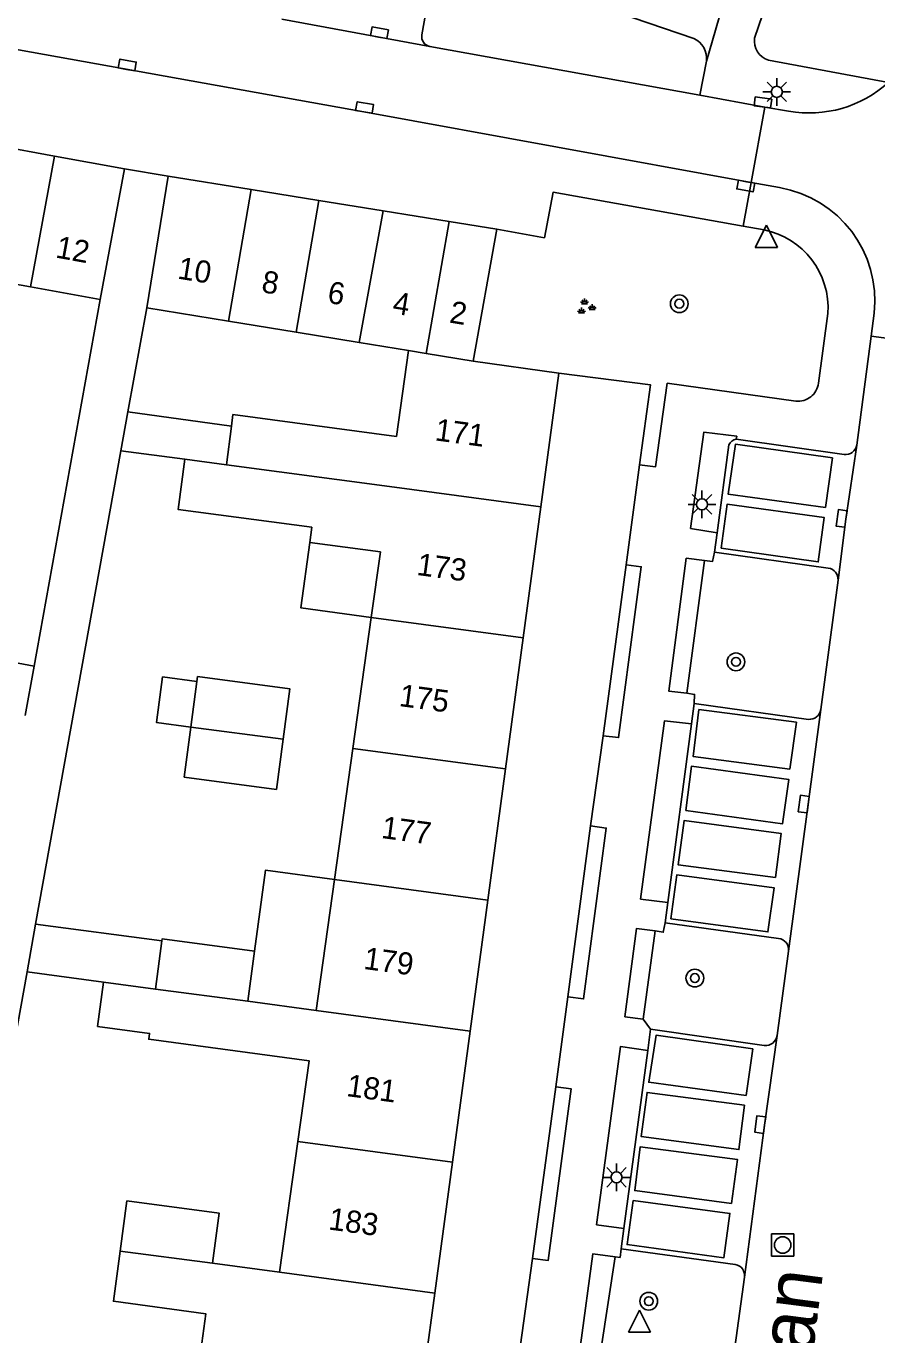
# Model space of a CAD drawing. Extents: x 131000 to 133014, y 396499 to 399001.
# Drawn here: x 131438 to 131476.4, y 397858.9 to 397918 of the extents above; entities that cross this region are included whole.
import ezdxf

# ---------------------------------------------------------------- set-up
doc = ezdxf.new("R2010")
doc.units = 0
for name, color, linetype in [('gg-afsc-erfafscheiding', 7, 'Continuous'), ('gg-anno-huisnummerreeks BGT', 7, 'Continuous'), ('gg-anno-openbare ruimte label', 7, 'Continuous'), ('gg-bbg-bijgebouw', 7, 'Continuous'), ('gg-bbg-gedigitaliseerde bebouwing', 7, 'Continuous'), ('gg-bbg-gedigitaliseerde bijgebouw', 7, 'Continuous'), ('gg-bbg-hoofdgebouw', 7, 'Continuous'), ('gg-bbg-luifel en loopbrug', 7, 'Continuous'), ('gg-bbg-tussenscheiding', 7, 'Continuous'), ('gg-knt-verharding', 7, 'Continuous'), ('gg-knt-verharding nz', 7, 'Continuous'), ('gt-grn-groengrens', 7, 'Continuous'), ('gt-grn-weggrens', 7, 'Continuous'), ('gt-symb-boom', 7, 'Continuous'), ('gt-symb-groenvak', 7, 'Continuous'), ('gt-symb-kolk', 7, 'Continuous'), ('gt-symb-lichtmast', 7, 'Continuous'), ('gt-symb-rioolschacht', 7, 'Continuous'), ('gt-symb-waterafsluiter', 7, 'Continuous')]:
    doc.layers.add(name, color=color, linetype=linetype)

# ---------------------------------------------------------------- blocks, each defined once
blk = doc.blocks.new('gt0-KOLK')
at = {"layer": 'gt-symb-kolk'}
blk.add_lwpolyline([(0, 0), (0.375, 0), (0.375, 0.4), (-0.375, 0.4), (-0.375, 0), (0, 0)], dxfattribs=at)
blk = doc.blocks.new('gt0-GRVAK')
at = {"layer": 'gt-symb-groenvak'}
for p, q in [((-0.11, 0.189), (-0.228, 0.24)), ((-0.182, 0.153), (0.088, 0.153)), ((-0.091, 0.211), (-0.156, 0.322)), ((-0.047, 0.214), (-0.047, 0.393)), ((-0.004, 0.211), (0.061, 0.322)), ((0.015, 0.189), (0.133, 0.24)), ((0.262, -0.052), (0.197, 0.059)), ((0.305, -0.049), (0.305, 0.13)), ((0.349, -0.052), (0.414, 0.059)), ((-0.245, -0.228), (-0.363, -0.177)), ((-0.318, -0.264), (-0.047, -0.264)), ((-0.226, -0.206), (-0.291, -0.095)), ((-0.183, -0.203), (-0.183, -0.024)), ((-0.139, -0.206), (-0.074, -0.095)), ((-0.12, -0.228), (-0.002, -0.177)), ((0.243, -0.074), (0.125, -0.023)), ((0.17, -0.11), (0.441, -0.11)), ((0.368, -0.074), (0.486, -0.023))]:
    blk.add_line(p, q, dxfattribs=at)
blk = doc.blocks.new('gt0-BOOM')
at = {"layer": 'gt-symb-boom'}
for radius in [0.4, 0.2]:
    blk.add_circle((0, 0), radius, dxfattribs=at)
blk = doc.blocks.new('gt0-WAFSL')
at = {"layer": 'gt-symb-waterafsluiter'}
for p, q in [((-0.5, -0.333), (0, 0.667)), ((0, 0.667), (0.5, -0.333)), ((0.5, -0.333), (-0.5, -0.333))]:
    blk.add_line(p, q, dxfattribs=at)
blk = doc.blocks.new('gt0-LMAST')
at = {"layer": 'gt-symb-lichtmast'}
for p, q in [((-0.005, 0.246), (-0.005, 0.621)), ((-0.182, 0.173), (-0.447, 0.438)), ((0.172, 0.173), (0.437, 0.438)), ((-0.255, -0.004), (-0.63, -0.004)), ((-0.182, -0.181), (-0.447, -0.446)), ((-0.005, -0.254), (-0.005, -0.629)), ((0.437, -0.446), (0.172, -0.181)), ((0.245, -0.004), (0.62, -0.004))]:
    blk.add_line(p, q, dxfattribs=at)
blk.add_circle((-0.005, -0.004), 0.25, dxfattribs=at)
blk = doc.blocks.new('gt0-RS')
at = {"layer": 'gt-symb-rioolschacht'}
blk.add_lwpolyline([(-0.5, -0.5), (0.5, -0.5), (0.5, 0.5), (-0.5, 0.5)], close=True, dxfattribs=at)
blk.add_circle((0, 0), 0.375, dxfattribs=at)

msp = doc.modelspace()

# ---------------------------------------------------------------- linework, layer by layer
at = {"layer": 'gg-afsc-erfafscheiding'}
for p, q in [((131441.377, 397905.641), (131438.396, 397889.091)), ((131443.47, 397905.262), (131442.625, 397900.573)), ((131442.309, 397898.818), (131438.462, 397877.457))]:
    msp.add_line(p, q, dxfattribs=at)
msp.add_lwpolyline([(131438.073, 397875.294), (131435.605, 397861.593), (131434.268, 397851.721)], dxfattribs=at)
at = {"layer": 'gg-bbg-bijgebouw'}
for p, q in [((131436.399, 397912.646), (131439.317, 397912.114)), ((131439.317, 397912.114), (131442.47, 397911.54)), ((131444.44, 397911.21), (131448.186, 397910.604)), ((131448.186, 397910.604), (131451.242, 397910.109)), ((131451.242, 397910.109), (131454.134, 397909.641)), ((131454.134, 397909.641), (131457.117, 397909.158)), ((131457.117, 397909.158), (131459.27, 397908.81)), ((131459.27, 397908.81), (131458.2, 397902.86))]:
    msp.add_line(p, q, dxfattribs=at)
at = {"layer": 'gg-bbg-gedigitaliseerde bebouwing'}
for p, q in [((131454.743, 397899.461), (131455.285, 397903.335)), ((131447.294, 397899.925), (131447.066, 397898.175)), ((131447.066, 397898.175), (131445.193, 397898.428)), ((131452.772, 397885.38), (131453.6, 397891.29)), ((131451.945, 397879.469), (131452.772, 397885.38)), ((131451.118, 397873.559), (131451.945, 397879.469)), ((131443.87, 397874.518), (131441.524, 397874.832)), ((131448.034, 397873.975), (131451.118, 397873.559)), ((131449.463, 397861.738), (131450.291, 397867.649)), ((131446.44, 397862.146), (131449.463, 397861.738))]:
    msp.add_line(p, q, dxfattribs=at)
for points in [[(131454.743, 397899.461), (131447.363, 397900.45), (131447.294, 397899.925)], [(131445.193, 397898.428), (131444.888, 397896.168), (131450.919, 397895.359), (131450.827, 397894.675)], [(131450.827, 397894.675), (131454.014, 397894.246), (131453.6, 397891.29)], [(131450.291, 397867.649), (131450.8, 397871.287), (131443.567, 397872.258), (131443.602, 397872.518), (131441.256, 397872.832), (131441.524, 397874.832)], [(131448.636, 397855.828), (131445.646, 397856.23), (131446.134, 397859.87), (131441.973, 397860.429), (131442.275, 397862.689)]]:
    msp.add_lwpolyline(points, dxfattribs=at)
at = {"layer": 'gg-bbg-gedigitaliseerde bijgebouw'}
for p, q in [((131441.377, 397905.641), (131442.47, 397911.54)), ((131443.47, 397905.262), (131444.44, 397911.21)), ((131435.31, 397906.742), (131438.23, 397906.212)), ((131438.23, 397906.212), (131441.377, 397905.641)), ((131443.47, 397905.262), (131447.157, 397904.661)), ((131447.157, 397904.661), (131450.216, 397904.162)), ((131450.216, 397904.162), (131453.05, 397903.7)), ((131453.05, 397903.7), (131455.285, 397903.335)), ((131445.464, 397886.347), (131445.738, 397888.399)), ((131444.161, 397876.695), (131443.87, 397874.518)), ((131448.034, 397873.975), (131448.337, 397876.234))]:
    msp.add_line(p, q, dxfattribs=at)
for points in [[(131445.738, 397888.399), (131445.768, 397888.621), (131449.931, 397888.064), (131449.629, 397885.804)], [(131449.629, 397885.804), (131449.325, 397883.53), (131445.162, 397884.087), (131445.464, 397886.347)], [(131448.337, 397876.234), (131444.174, 397876.792), (131444.161, 397876.695)], [(131446.44, 397862.146), (131446.742, 397864.405), (131442.579, 397864.962), (131442.275, 397862.689)]]:
    msp.add_lwpolyline(points, dxfattribs=at)
at = {"layer": 'gg-bbg-hoofdgebouw'}
for p, q in [((131458.2, 397902.86), (131462.06, 397902.31)), ((131462.06, 397902.31), (131461.248, 397896.284)), ((131461.248, 397896.284), (131460.45, 397890.37)), ((131460.45, 397890.37), (131459.653, 397884.455)), ((131459.653, 397884.455), (131458.856, 397878.54)), ((131458.856, 397878.54), (131458.058, 397872.626)), ((131458.058, 397872.626), (131457.261, 397866.712)), ((131457.261, 397866.712), (131456.464, 397860.797)), ((131456.464, 397860.797), (131455.667, 397854.883))]:
    msp.add_line(p, q, dxfattribs=at)
at = {"layer": 'gg-bbg-luifel en loopbrug'}
for p, q in [((131442.625, 397900.573), (131442.309, 397898.818)), ((131447.294, 397899.925), (131442.625, 397900.573)), ((131445.193, 397898.428), (131442.309, 397898.818)), ((131434.297, 397889.854), (131438.396, 397889.091)), ((131438.396, 397889.091), (131437.996, 397886.868)), ((131438.462, 397877.457), (131438.073, 397875.294)), ((131438.462, 397877.457), (131444.161, 397876.695)), ((131441.524, 397874.832), (131438.073, 397875.294))]:
    msp.add_line(p, q, dxfattribs=at)
for points in [[(131453.6, 397891.29), (131450.428, 397891.719), (131450.827, 397894.675)], [(131445.738, 397888.399), (131444.185, 397888.607), (131443.91, 397886.555), (131445.464, 397886.347)], [(131451.945, 397879.469), (131448.826, 397879.886), (131448.337, 397876.234)]]:
    msp.add_lwpolyline(points, dxfattribs=at)
at = {"layer": 'gg-bbg-tussenscheiding'}
for p, q in [((131439.317, 397912.114), (131438.23, 397906.212)), ((131447.157, 397904.661), (131448.186, 397910.604)), ((131451.242, 397910.109), (131450.216, 397904.162)), ((131453.05, 397903.7), (131454.134, 397909.641)), ((131456.081, 397903.205), (131457.117, 397909.158)), ((131455.285, 397903.335), (131456.081, 397903.205)), ((131456.081, 397903.205), (131458.2, 397902.86)), ((131454.427, 397897.201), (131447.066, 397898.175)), ((131461.248, 397896.284), (131454.427, 397897.201)), ((131460.45, 397890.37), (131453.6, 397891.29)), ((131449.629, 397885.804), (131445.464, 397886.347)), ((131459.653, 397884.455), (131452.772, 397885.38)), ((131458.856, 397878.54), (131451.945, 397879.469)), ((131448.034, 397873.975), (131443.87, 397874.518)), ((131458.058, 397872.626), (131451.118, 397873.559)), ((131457.261, 397866.712), (131450.291, 397867.649)), ((131446.44, 397862.146), (131442.275, 397862.689)), ((131456.464, 397860.797), (131449.463, 397861.738))]:
    msp.add_line(p, q, dxfattribs=at)
at = {"layer": 'gg-knt-verharding'}
for p, q in [((131456.1, 397918.765), (131455.884, 397917.587)), ((131456.238, 397917.056), (131468.429, 397914.856)), ((131471.525, 397916.442), (131476.929, 397915.436)), ((131468.725, 397916.402), (131468.429, 397914.856)), ((131468.429, 397914.856), (131471.352, 397914.324)), ((131471.352, 397914.324), (131470.734, 397910.92)), ((131471.352, 397914.324), (131472.429, 397914.142)), ((131472.014, 397910.69), (131470.734, 397910.92)), ((131471.324, 397908.777), (131470.376, 397908.946)), ((131473.772, 397901.863), (131474.199, 397905.009)), ((131476.155, 397903.984), (131476.285, 397905.028)), ((131475.499, 397899.066), (131476.155, 397903.984)), ((131481.068, 397903.34), (131476.155, 397903.984)), ((131470.059, 397899.332), (131474.932, 397898.652)), ((131469.203, 397895.117), (131469.739, 397899.078)), ((131465.101, 397893.671), (131465.707, 397898.183)), ((131469.082, 397894.23), (131469.203, 397895.117)), ((131474.22, 397893.519), (131469.082, 397894.23)), ((131473.88, 397887.134), (131474.657, 397892.967)), ((131468.05, 397886.488), (131468.172, 397887.404)), ((131468.172, 397887.404), (131473.32, 397886.692)), ((131466.981, 397878.422), (131468.05, 397886.488)), ((131463.497, 397881.883), (131464.061, 397885.948)), ((131466.854, 397877.508), (131466.981, 397878.422)), ((131471.971, 397876.809), (131466.854, 397877.508)), ((131471.911, 397872.423), (131472.427, 397876.232)), ((131461.921, 397870.115), (131462.466, 397874.17)), ((131466.195, 397872.711), (131465.872, 397873.164)), ((131466.077, 397871.752), (131466.195, 397872.711)), ((131466.195, 397872.711), (131471.332, 397871.973)), ((131466.077, 397871.752), (131464.988, 397863.713)), ((131464.868, 397862.798), (131464.988, 397863.713)), ((131470.022, 397862.093), (131464.868, 397862.798)), ((131460.319, 397858.358), (131460.881, 397862.367)), ((131469.883, 397857.486), (131470.443, 397861.526))]:
    msp.add_line(p, q, dxfattribs=at)
for points in [[(131470.894, 397917.438), (131475.563, 397931.086), (131476.923, 397930.634), (131477.093, 397931.026)], [(131450.201, 397919.818), (131446.282, 397920.531), (131447.016, 397924.632), (131468.148, 397917.424)], [(131470.734, 397910.92), (131453.266, 397914.108), (131427.955, 397918.651)], [(131470.376, 397908.946), (131461.807, 397910.478), (131461.414, 397908.43), (131459.27, 397908.81)], [(131465.707, 397898.183), (131466.42, 397898.083), (131466.951, 397901.861), (131472.754, 397901.057)], [(131469.203, 397895.117), (131468.01, 397895.307), (131468.597, 397899.652), (131470.087, 397899.466), (131470.059, 397899.332)], [(131468.636, 397893.867), (131468.989, 397893.811), (131469.082, 397894.23)], [(131464.061, 397885.948), (131464.757, 397885.867), (131465.784, 397893.58), (131465.101, 397893.671)], [(131467.833, 397887.875), (131467.02, 397887.966), (131467.809, 397893.96), (131468.636, 397893.867)], [(131468.172, 397887.404), (131468.185, 397887.817), (131467.833, 397887.875)], [(131466.981, 397878.422), (131465.753, 397878.582), (131466.834, 397886.626), (131468.05, 397886.488)], [(131462.466, 397874.17), (131463.181, 397874.075), (131464.202, 397881.784), (131463.497, 397881.883)], [(131466.412, 397877.145), (131466.772, 397877.086), (131466.854, 397877.508)], [(131465.872, 397873.164), (131465.043, 397873.274), (131465.563, 397877.251), (131466.412, 397877.145)], [(131464.988, 397863.713), (131463.769, 397863.887), (131464.845, 397871.929), (131466.077, 397871.752)], [(131460.881, 397862.367), (131461.582, 397862.272), (131462.621, 397870.018), (131461.921, 397870.115)], [(131464.6, 397862.438), (131464.824, 397862.413), (131464.868, 397862.798)], [(131463.976, 397858.322), (131463.044, 397858.448), (131463.592, 397862.566), (131464.6, 397862.438)]]:
    msp.add_lwpolyline(points, dxfattribs=at)
for centre, radius, start, end in [((131456.33, 397917.501), 0.454, 169.07359, 258.30654), ((131467.745, 397916.523), 0.987, 352.9794, 65.91694), ((131471.782, 397917.303), 0.899, 171.3607, 253.3506), ((131473.366, 397919.357), 5.298, 259.81903, 312.26674), ((131471.146, 397905.593), 5.17, 353.72221, 80.33427), ((131470.629, 397905.266), 3.579, 355.88513, 78.80244), ((131472.861, 397901.968), 0.917, 263.31936, 353.42138), ((131470.091, 397898.963), 0.371, 94.98964, 161.89194), ((131475.005, 397899.147), 0.501, 261.60056, 350.67019), ((131474.15, 397893.015), 0.509, 354.63816, 82.09681), ((131473.363, 397887.214), 0.523, 265.31083, 351.25622), ((131471.914, 397876.295), 0.517, 352.95182, 83.68644), ((131471.386, 397872.501), 0.53, 264.12643, 351.58242), ((131469.936, 397861.589), 0.511, 352.86055, 80.32755)]:
    msp.add_arc(centre, radius, start, end, dxfattribs=at)
at = {"layer": 'gg-knt-verharding nz'}
for p, q in [((131456.238, 397917.056), (131449.564, 397918.288)), ((131472.427, 397876.232), (131473.88, 397887.134))]:
    msp.add_line(p, q, dxfattribs=at)
for points in [[(131474.1, 397896.251), (131474.407, 397898.492), (131470.029, 397899.109), (131469.706, 397896.849), (131474.1, 397896.251)], [(131474.657, 397892.967), (131475.016, 397895.73), (131475.499, 397899.066)], [(131469.39, 397894.412), (131469.658, 397896.405), (131474.031, 397895.806), (131473.766, 397893.797), (131469.39, 397894.412)], [(131472.487, 397884.439), (131472.777, 397886.563), (131468.38, 397887.134), (131468.12, 397885.019), (131472.487, 397884.439)], [(131467.787, 397882.573), (131468.042, 397884.573), (131472.433, 397883.981), (131472.155, 397881.984), (131467.787, 397882.573)], [(131471.831, 397879.552), (131472.087, 397881.547), (131467.713, 397882.127), (131467.45, 397880.125), (131471.831, 397879.552)], [(131467.109, 397877.687), (131467.38, 397879.674), (131471.77, 397879.094), (131471.493, 397877.101), (131467.109, 397877.687)], [(131470.809, 397871.825), (131466.452, 397872.44), (131466.116, 397870.315), (131470.511, 397869.723), (131470.809, 397871.825)], [(131470.443, 397861.526), (131471.346, 397868.379), (131471.911, 397872.423)], [(131470.432, 397869.275), (131466.047, 397869.858), (131465.783, 397867.865), (131470.187, 397867.276), (131470.432, 397869.275)], [(131469.847, 397864.844), (131470.119, 397866.834), (131465.736, 397867.402), (131465.484, 397865.426), (131469.847, 397864.844)], [(131465.418, 397864.973), (131469.778, 397864.393), (131469.508, 397862.396), (131465.139, 397862.989), (131465.418, 397864.973)]]:
    msp.add_lwpolyline(points, dxfattribs=at)
at = {"layer": 'gt-grn-groengrens'}
for p, q in [((131464.061, 397885.948), (131465.101, 397893.671)), ((131467.833, 397887.875), (131468.636, 397893.867)), ((131462.466, 397874.17), (131463.497, 397881.883)), ((131465.872, 397873.164), (131466.412, 397877.145)), ((131460.881, 397862.367), (131461.921, 397870.115)), ((131463.976, 397858.322), (131464.6, 397862.438))]:
    msp.add_line(p, q, dxfattribs=at)
msp.add_lwpolyline([(131462.06, 397902.31), (131466.197, 397901.79), (131465.707, 397898.183)], dxfattribs=at)
at = {"layer": 'gt-grn-weggrens'}
for p, q in [((131469.679, 397919.709), (131468.725, 397916.402)), ((131444.44, 397911.21), (131442.47, 397911.54)), ((131470.734, 397910.92), (131470.376, 397908.946))]:
    msp.add_line(p, q, dxfattribs=at)

# ---------------------------------------------------------------- block references
at = {"layer": 'gt-symb-boom'}
for p in [(131467.497, 397905.449), (131470.054, 397889.288), (131468.199, 397875.017), (131466.12, 397860.434)]:
    msp.add_blockref('gt0-BOOM', p, dxfattribs=at)
at = {"layer": 'gt-symb-groenvak'}
msp.add_blockref('gt0-GRVAK', (131463.264, 397905.297), dxfattribs=at)
at = {"layer": 'gt-symb-kolk'}
for p, rotation in [((131453.932, 397917.482), -10.467966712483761), ((131442.56, 397916.027), -10.156163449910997), ((131471.239, 397914.335), -7.909827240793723), ((131453.266, 397914.108), -10.164106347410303), ((131470.532, 397910.957), 169.65545752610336), ((131475.016, 397895.73), 81.76490609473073), ((131473.311, 397882.842), 82.44855404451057), ((131471.346, 397868.379), 82.05020882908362)]:
    msp.add_blockref('gt0-KOLK', p, dxfattribs=dict(at, rotation=rotation))
at = {"layer": 'gt-symb-lichtmast'}
for p in [(131471.901, 397915.015), (131468.524, 397896.398), (131464.669, 397866.027)]:
    msp.add_blockref('gt0-LMAST', p, dxfattribs=at)
at = {"layer": 'gt-symb-rioolschacht'}
msp.add_blockref('gt0-RS', (131472.16, 397862.971), dxfattribs=at)
at = {"layer": 'gt-symb-waterafsluiter'}
for p in [(131471.426, 397908.323), (131465.703, 397859.369)]:
    msp.add_blockref('gt0-WAFSL', p, dxfattribs=at)

# ---------------------------------------------------------------- texts
at = {"layer": 'gg-anno-huisnummerreeks BGT'}
for s, rotation, p in [('12', 349.7, (131439.323, 397907.539)), ('10', 350.8, (131444.827, 397906.588)), ('8', 350.8, (131448.611, 397905.976)), ('6', 350.8, (131451.586, 397905.494)), ('4', 350.8, (131454.523, 397905.019)), ('2', 350.8, (131457.092, 397904.603)), ('171', 352.3, (131456.44, 397899.287)), ('173', 352.3, (131455.621, 397893.213)), ('175', 352.3, (131454.824, 397887.297)), ('177', 352.3, (131454.021, 397881.342)), ('179', 352.3, (131453.224, 397875.433)), ('181', 352.3, (131452.451, 397869.695)), ('183', 352.3, (131451.639, 397863.675))]:
    msp.add_text(s, height=1, rotation=rotation, dxfattribs=at).set_placement(p)
at = {"layer": 'gg-anno-openbare ruimte label'}
msp.add_text('Beneluxlaan', height=2.5, rotation=82.6, dxfattribs=at).set_placement((131471.618, 397843.474))

doc.saveas('drawing.dxf')
